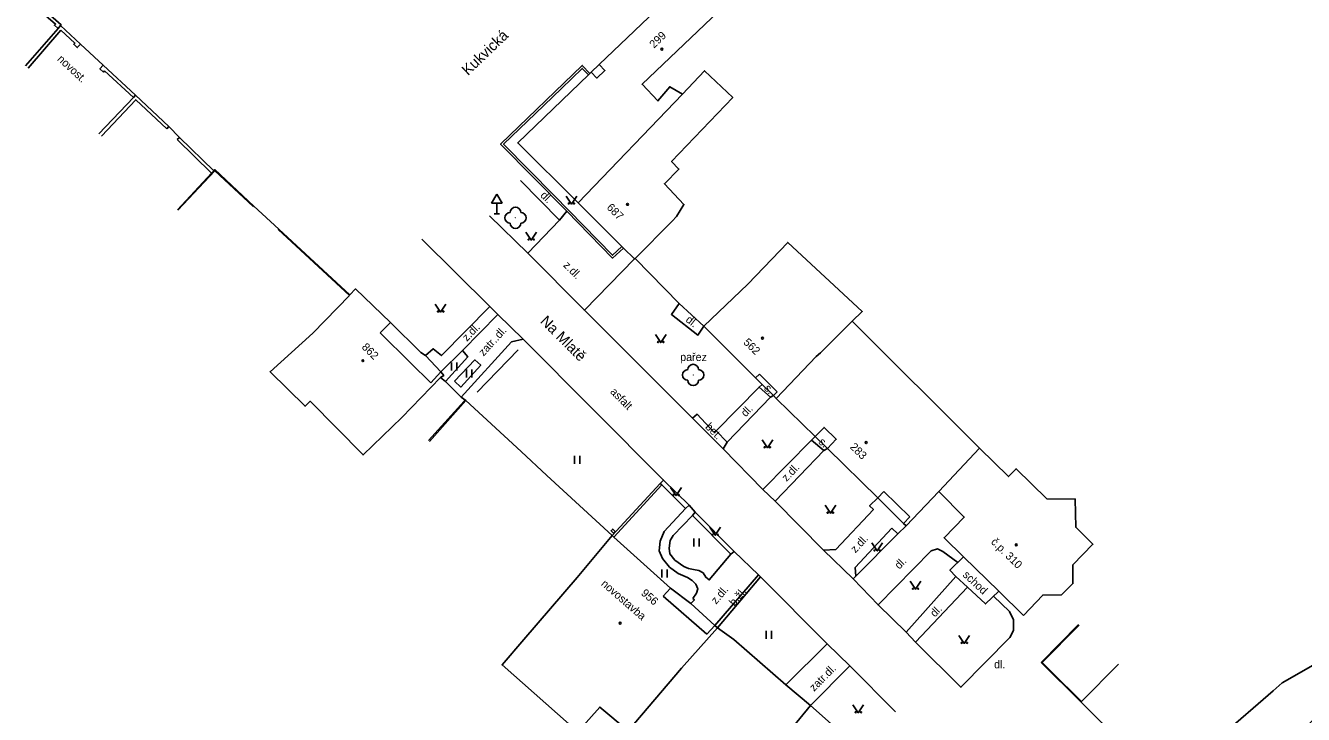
# Model space of a CAD drawing. Extents: x -577457 to -568404, y -1208466 to -1201387.
# Drawn here: x -573591.6 to -573471.9, y -1206502.5 to -1206438 of the extents above; entities that cross this region are included whole.
import ezdxf

# ---------------------------------------------------------------- set-up
doc = ezdxf.new("R2010")
doc.units = 0
for name, color, linetype in [('BUDOVY_MĚŘ', 7, 'Continuous'), ('BUDOVY_NEMĚŘ', 7, 'Continuous'), ('NÁZVY_ULIC_TOK_SMĚR', 7, 'Continuous'), ('OBVOD_PILÍŘE', 7, 'Continuous'), ('POMOC_POPIS', 7, 'Continuous'), ('ROZHRANÍ_PLOCH', 7, 'Continuous'), ('ZELEŇ', 7, 'Continuous'), ('ZN_BUDOV', 7, 'Continuous'), ('ZN_DOPLŇKOVÉ', 7, 'Continuous'), ('ZN_KULTUR', 7, 'Continuous'), ('Č_POPIS_ORIENT', 7, 'Continuous')]:
    doc.layers.add(name, color=color, linetype=linetype)

msp = doc.modelspace()

# ---------------------------------------------------------------- linework, layer by layer
at = {"layer": 'BUDOVY_MĚŘ'}
for points in [[(-573537.86, -1206441.6), (-573527.29, -1206431.47), (-573524.86, -1206429.31)], [(-573538.88, -1206442.59), (-573538.74, -1206442.45)], [(-573538.74, -1206442.45), (-573538.62, -1206442.33)], [(-573538.62, -1206442.33), (-573538.08, -1206442.88), (-573537.33, -1206442.16), (-573537.86, -1206441.6)], [(-573538.62, -1206442.33), (-573537.86, -1206441.6)], [(-573539.85, -1206454.56), (-573545.49, -1206448.96), (-573538.88, -1206442.59)], [(-573539.85, -1206454.56), (-573535.74, -1206458.67)], [(-573534.5, -1206459.79), (-573531.04, -1206456.28)], [(-573535.74, -1206458.67), (-573535.6, -1206458.81)], [(-573535.6, -1206458.81), (-573534.56, -1206459.83)], [(-573534.56, -1206459.83), (-573534.5, -1206459.79)], [(-573561.22, -1206463.2), (-573560.69, -1206462.64), (-573557.43, -1206465.79)], [(-573564.7, -1206466.79), (-573561.27, -1206463.25)], [(-573557.43, -1206465.79), (-573558.39, -1206466.76)], [(-573557.43, -1206465.79), (-573554.58, -1206468.6)], [(-573523.21, -1206470.98), (-573528.06, -1206466.13)], [(-573558.39, -1206466.76), (-573555.55, -1206469.57)], [(-573554.58, -1206468.6), (-573554.13, -1206468.9), (-573552.7, -1206470.41)], [(-573555.55, -1206469.57), (-573553.65, -1206471.46)], [(-573552.72, -1206470.96), (-573556.37, -1206474.69)], [(-573553.65, -1206471.46), (-573552.7, -1206470.41)], [(-573552.7, -1206470.41), (-573552.43, -1206470.76), (-573552.72, -1206470.96)], [(-573522.86, -1206470.63), (-573523.21, -1206470.98)], [(-573522.6, -1206471.61), (-573523.21, -1206470.98)], [(-573521.19, -1206472.28), (-573522.86, -1206470.63)], [(-573521.54, -1206472.64), (-573522.6, -1206471.61)], [(-573521.54, -1206472.64), (-573521.19, -1206472.28)], [(-573521.28, -1206472.91), (-573521.54, -1206472.64)], [(-573521.28, -1206472.91), (-573517.64, -1206476.47)], [(-573516.49, -1206477.6), (-573515.65, -1206476.74), (-573516.8, -1206475.62), (-573517.64, -1206476.47)], [(-573517.64, -1206476.47), (-573516.49, -1206477.6)], [(-573516.49, -1206477.6), (-573511.77, -1206482.22)], [(-573511.19, -1206481.62), (-573511.77, -1206482.22)], [(-573508.75, -1206484.01), (-573511.19, -1206481.62)], [(-573509.12, -1206484.85), (-573506.06, -1206481.65)], [(-573498.1, -1206493.27), (-573500.43, -1206490.99), (-573503.72, -1206487.76), (-573505.55, -1206485.97), (-573503.66, -1206484.04), (-573506.06, -1206481.65)], [(-573511.77, -1206482.22), (-573509.37, -1206484.63)], [(-573509.37, -1206484.63), (-573508.75, -1206484.01)], [(-573509.37, -1206484.63), (-573509.12, -1206484.85)], [(-573536.65, -1206485.77), (-573539.94, -1206489.71)], [(-573531.17, -1206490.69), (-573536.5, -1206485.91), (-573536.65, -1206485.77)], [(-573531.17, -1206490.69), (-573531.86, -1206491.46)], [(-573531.86, -1206491.46), (-573527.78, -1206495.02)], [(-573527.04, -1206494.2), (-573529.29, -1206492.14), (-573531.17, -1206490.69)], [(-573530.16, -1206498.21), (-573526.78, -1206494.42), (-573527.04, -1206494.2)], [(-573527.78, -1206495.02), (-573527.04, -1206494.2)], [(-573489.2, -1206497.82), (-573492.68, -1206501.31)], [(-573518.08, -1206501.7), (-573511.93, -1206507.17)], [(-573492.68, -1206501.31), (-573492.73, -1206501.36)], [(-573492.73, -1206501.36), (-573484.73, -1206509.32)]]:
    msp.add_lwpolyline(points, dxfattribs=at)
at = {"layer": 'BUDOVY_NEMĚŘ'}
for points in [[(-573530.07, -1206444.4), (-573531.25, -1206443.69), (-573532.36, -1206445.02), (-573533.85, -1206443.46), (-573524.72, -1206434.74), (-573523.5, -1206436.08), (-573518.91, -1206431.87), (-573521.71, -1206428.75), (-573523.86, -1206430.48), (-573524.81, -1206429.36)], [(-573539.85, -1206454.56), (-573530.07, -1206444.4), (-573527.99, -1206442.19), (-573525.36, -1206444.7), (-573531.09, -1206450.71), (-573530.4, -1206451.41), (-573531.75, -1206452.79), (-573529.93, -1206454.72), (-573530.63, -1206455.86), (-573531.04, -1206456.28)], [(-573528.06, -1206466.13), (-573523.94, -1206462.19), (-573520.2, -1206458.29), (-573513.22, -1206464.75), (-573514.15, -1206465.67), (-573502.24, -1206477.56), (-573506.06, -1206481.65)], [(-573514.15, -1206465.67), (-573517.14, -1206468.63), (-573517.54, -1206468.99), (-573521.28, -1206472.91)], [(-573556.37, -1206474.69), (-573559.98, -1206478.2), (-573564.95, -1206473.17), (-573565.42, -1206473.64), (-573568.7, -1206470.41), (-573564.7, -1206466.79)], [(-573498.1, -1206493.27), (-573496.31, -1206491.34), (-573494.56, -1206491.33), (-573493.48, -1206490.27), (-573493.49, -1206488.51), (-573491.61, -1206486.58), (-573493.22, -1206484.98), (-573493.26, -1206482.34), (-573495.92, -1206482.31), (-573498.8, -1206479.5), (-573499.53, -1206480.23), (-573502.24, -1206477.56)], [(-573530.16, -1206498.21), (-573535.14, -1206504.08), (-573537.82, -1206501.84), (-573539.86, -1206504.17), (-573546.97, -1206497.89), (-573544.92, -1206495.51), (-573539.94, -1206489.71)], [(-573479.64, -1206504.57), (-573474.72, -1206500.31), (-573473.89, -1206499.57), (-573470.98, -1206497.91), (-573468.51, -1206500.84), (-573472.07, -1206504.04), (-573473.34, -1206505.17), (-573472.64, -1206505.95), (-573473.29, -1206506.59), (-573469.44, -1206510.51), (-573469.55, -1206510.62), (-573470.64, -1206511.7)], [(-573518.08, -1206501.7), (-573532.33, -1206519.11), (-573530.96, -1206520.33), (-573534.46, -1206524.16), (-573528.54, -1206529.78), (-573526.34, -1206526.85), (-573523.39, -1206523.32), (-573526.92, -1206520.1), (-573518.28, -1206509.68), (-573514.71, -1206512.81), (-573510.77, -1206508.2)]]:
    msp.add_lwpolyline(points, dxfattribs=at)
at = {"layer": 'OBVOD_PILÍŘE'}
msp.add_lwpolyline([(-573536.52, -1206485.54), (-573536.37, -1206485.38), (-573536.6, -1206485.16), (-573536.75, -1206485.32), (-573536.52, -1206485.54)], dxfattribs=at)
at = {"layer": 'ROZHRANÍ_PLOCH'}
for points in [[(-573590.53, -1206435.93), (-573590.82, -1206436.27), (-573590.48, -1206436.56), (-573590.39, -1206436.45), (-573588.8, -1206437.82), (-573588.9, -1206437.93), (-573588.56, -1206438.23)], [(-573588.33, -1206437.96), (-573588.27, -1206437.89), (-573590.53, -1206435.93)], [(-573591.61, -1206441.74), (-573588.56, -1206438.23)], [(-573588.56, -1206438.23), (-573588.33, -1206437.96)], [(-573588.33, -1206437.96), (-573586.46, -1206439.69)], [(-573588.31, -1206438.39), (-573586.99, -1206439.6), (-573587.1, -1206439.71), (-573586.77, -1206440.02), (-573586.46, -1206439.69)], [(-573584.34, -1206441.67), (-573586.46, -1206439.69)], [(-573584.21, -1206442.2), (-573584.31, -1206442.31), (-573584.65, -1206442), (-573584.34, -1206441.67)], [(-573581.3, -1206444.49), (-573584.34, -1206441.67)], [(-573538.74, -1206442.45), (-573539.45, -1206441.69), (-573547.1, -1206449.08), (-573540.89, -1206455.37), (-573536.61, -1206459.76), (-573535.6, -1206458.81)], [(-573584.73, -1206448.12), (-573581.5, -1206444.7)], [(-573581.5, -1206444.7), (-573581.3, -1206444.49)], [(-573578.18, -1206447.43), (-573581.3, -1206444.49)], [(-573578.38, -1206447.65), (-573578.18, -1206447.43)], [(-573577.2, -1206448.44), (-573578.18, -1206447.43)], [(-573577.41, -1206448.65), (-573577.2, -1206448.44)], [(-573573.98, -1206451.57), (-573577.2, -1206448.44)], [(-573574.18, -1206451.79), (-573577.39, -1206455.22)], [(-573573.98, -1206451.57), (-573574.18, -1206451.79)], [(-573570.23, -1206454.88), (-573573.87, -1206451.46), (-573573.98, -1206451.57)], [(-573545.25, -1206452.49), (-573541.58, -1206456.19), (-573544.54, -1206459.28), (-573548.14, -1206455.78)], [(-573570.27, -1206454.93), (-573570.23, -1206454.88)], [(-573567.89, -1206457.03), (-573570.23, -1206454.88)], [(-573541.58, -1206456.19), (-573540.89, -1206455.37)], [(-573561.22, -1206463.2), (-573567.89, -1206457.03)], [(-573554.47, -1206457.97), (-573548.1, -1206464.3), (-573552.65, -1206468.9), (-573553.43, -1206468.25), (-573554.13, -1206468.9)], [(-573544.54, -1206459.28), (-573539.25, -1206464.65)], [(-573534.56, -1206459.83), (-573539.25, -1206464.65), (-573529.12, -1206474.77), (-573528.68, -1206474.4), (-573527.13, -1206476.07), (-573526.91, -1206475.96), (-573522.88, -1206471.84)], [(-573528.06, -1206466.13), (-573528.61, -1206466.97), (-573531.1, -1206465.03), (-573530.37, -1206464.01)], [(-573547.37, -1206465.04), (-573550.67, -1206468.41)], [(-573547.37, -1206465.04), (-573548.1, -1206464.3)], [(-573545, -1206467.35), (-573547.37, -1206465.04)], [(-573531.84, -1206480.56), (-573545, -1206467.35), (-573546.08, -1206467.62), (-573550.79, -1206472.78)], [(-573552.7, -1206470.41), (-573550.67, -1206468.41)], [(-573552.27, -1206471.32), (-573550.18, -1206469.01), (-573550.67, -1206468.41)], [(-573551.43, -1206471.28), (-573550.83, -1206471.85), (-573548.97, -1206469.8), (-573549.51, -1206469.3), (-573551.43, -1206471.28)], [(-573521.54, -1206472.64), (-573521.81, -1206472.8), (-573522.88, -1206471.84), (-573522.6, -1206471.61)], [(-573550.53, -1206473.18), (-573553.86, -1206476.85)], [(-573550.53, -1206473.18), (-573550.36, -1206473.09)], [(-573521.81, -1206472.8), (-573525.88, -1206477.01), (-573526.25, -1206477.64), (-573522.54, -1206481.44), (-573517.97, -1206476.82)], [(-573526.25, -1206477.64), (-573529.12, -1206474.77)], [(-573526.91, -1206475.96), (-573525.88, -1206477.01)], [(-573516.49, -1206477.6), (-573516.83, -1206477.8), (-573517.97, -1206476.82), (-573517.64, -1206476.47)], [(-573516.83, -1206477.8), (-573521.38, -1206482.54), (-573516.84, -1206487.13), (-573515.68, -1206487.07), (-573512.17, -1206483.32), (-573512.53, -1206482.97), (-573511.77, -1206482.22)], [(-573521.38, -1206482.54), (-573522.54, -1206481.44)], [(-573528.86, -1206483.57), (-573529.45, -1206482.92)], [(-573529.79, -1206483.23), (-573531.77, -1206485.38), (-573532.16, -1206486.28), (-573532.24, -1206487.2), (-573531.92, -1206487.9), (-573531.29, -1206488.72), (-573530.47, -1206489.32), (-573529.58, -1206489.7), (-573529.14, -1206489.97), (-573528.8, -1206490.32), (-573528.63, -1206490.76), (-573528.75, -1206491.18), (-573529.09, -1206491.68)], [(-573525.52, -1206487.52), (-573527.56, -1206489.92), (-573527.86, -1206489.67), (-573528.13, -1206489.26), (-573528.52, -1206489.03), (-573529.02, -1206488.96), (-573529.51, -1206488.85), (-573529.95, -1206488.67), (-573530.79, -1206488.07), (-573531.24, -1206487.47), (-573531.32, -1206486.96), (-573531.23, -1206486.23), (-573530.93, -1206485.77), (-573529.11, -1206483.87)], [(-573510.46, -1206485.08), (-573513.87, -1206488.77), (-573513.83, -1206489.56), (-573509.9, -1206485.6), (-573510.46, -1206485.08)], [(-573509.9, -1206485.6), (-573509.12, -1206484.85)], [(-573522.95, -1206489.45), (-573525.22, -1206487.26)], [(-573516.84, -1206487.13), (-573514.08, -1206489.82), (-573511.74, -1206492.26)], [(-573504.44, -1206489.59), (-573509.12, -1206494.82), (-573511.74, -1206492.26), (-573506.75, -1206487.2), (-573506.16, -1206487.01), (-573505.66, -1206487.25), (-573504.27, -1206488.3)], [(-573522.76, -1206489.64), (-573522.95, -1206489.45), (-573527.04, -1206494.2)], [(-573526.78, -1206494.42), (-573522.76, -1206489.64), (-573516.52, -1206495.9), (-573520.38, -1206499.77)], [(-573514.08, -1206489.82), (-573513.83, -1206489.56)], [(-573500.91, -1206491.45), (-573499.43, -1206492.88), (-573499.04, -1206493.68), (-573499.05, -1206494.67), (-573499.38, -1206495.33), (-573503.98, -1206499.98), (-573508.22, -1206495.76), (-573503.37, -1206490.59)], [(-573509.12, -1206494.82), (-573508.22, -1206495.76)], [(-573496.47, -1206497.66), (-573492.95, -1206494.11)], [(-573514.39, -1206497.98), (-573516.52, -1206495.9)], [(-573510.11, -1206502.3), (-573514.39, -1206497.98), (-573518.08, -1206501.7)], [(-573492.73, -1206501.36), (-573496.47, -1206497.66)]]:
    msp.add_lwpolyline(points, dxfattribs=at)
at = {"layer": 'ZELEŇ'}
for centre in [(-573545.71, -1206455.98), (-573529.06, -1206470.71)]:
    msp.add_circle(centre, 0.0005, dxfattribs=at)
for centre, start, end in [((-573546.21, -1206455.98), 90, 270), ((-573545.71, -1206455.48), 0, 180), ((-573545.21, -1206455.98), 270, 90), ((-573545.71, -1206456.48), 180, 360), ((-573529.06, -1206470.21), 0, 180), ((-573529.56, -1206470.71), 90, 270), ((-573529.06, -1206471.21), 180, 360), ((-573528.56, -1206470.71), 270, 90)]:
    msp.add_arc(centre, 0.5, start, end, dxfattribs=at)
at = {"layer": 'ZN_BUDOV'}
for centre in [(-573531.99, -1206440.17), (-573535.21, -1206454.72), (-573522.57, -1206467.27), (-573560, -1206469.37), (-573512.86, -1206477.05), (-573498.79, -1206486.64), (-573535.91, -1206493.98)]:
    msp.add_circle(centre, 0.0875, dxfattribs=at)
at = {"layer": 'ZN_DOPLŇKOVÉ'}
for p, q in [((-573547.46, -1206453.75), (-573547.96, -1206454.62)), ((-573547.46, -1206453.75), (-573546.96, -1206454.62)), ((-573547.96, -1206454.62), (-573546.96, -1206454.62)), ((-573547.71, -1206455.62), (-573547.21, -1206455.62)), ((-573547.46, -1206455.62), (-573547.46, -1206454.62))]:
    msp.add_line(p, q, dxfattribs=at)
for points in [[(-573588.31, -1206438.39), (-573591.38, -1206441.94)], [(-573581.5, -1206444.7), (-573584.21, -1206442.2)], [(-573538.88, -1206442.59), (-573539.45, -1206441.97), (-573540.44, -1206442.92), (-573541.41, -1206443.85), (-573543.84, -1206446.2), (-573546.82, -1206449.08), (-573542.1, -1206453.89), (-573536.62, -1206459.49), (-573535.74, -1206458.67)], [(-573578.38, -1206447.65), (-573581.28, -1206444.91), (-573584.51, -1206448.33)], [(-573574.18, -1206451.79), (-573577.41, -1206448.65)], [(-573570.27, -1206454.93), (-573573.87, -1206451.56), (-573577.34, -1206455.27)], [(-573561.27, -1206463.25), (-573567.94, -1206457.08), (-573567.89, -1206457.03)], [(-573534.5, -1206459.79), (-573530.37, -1206464.01)], [(-573530.37, -1206464.01), (-573528.06, -1206466.13)], [(-573549.29, -1206472.33), (-573545.46, -1206468.34)], [(-573552.72, -1206470.96), (-573552.27, -1206471.32), (-573550.79, -1206472.78), (-573550.36, -1206473.09)], [(-573550.36, -1206473.09), (-573553.75, -1206476.95)], [(-573545.19, -1206477.9), (-573550.36, -1206473.09)], [(-573542.76, -1206480.12), (-573545.19, -1206477.9)], [(-573536.65, -1206485.77), (-573542.76, -1206480.12)], [(-573529.79, -1206483.23), (-573529.45, -1206482.92), (-573531.84, -1206480.56), (-573532.14, -1206480.89), (-573531.99, -1206481), (-573529.79, -1206483.23)], [(-573532.14, -1206480.89), (-573536.65, -1206485.77)], [(-573536.5, -1206485.91), (-573531.99, -1206481)], [(-573529.11, -1206483.87), (-573525.52, -1206487.52), (-573525.22, -1206487.26), (-573528.86, -1206483.57), (-573529.11, -1206483.87)], [(-573500.43, -1206490.99), (-573501.67, -1206492.18), (-573503.37, -1206490.59), (-573504.44, -1206489.59), (-573505.01, -1206489.02), (-573503.72, -1206487.76)], [(-573529.29, -1206492.14), (-573528.95, -1206491.8), (-573529.09, -1206491.68)], [(-573525.26, -1206495.5), (-573526.78, -1206494.42)], [(-573492.9, -1206494.16), (-573496.37, -1206497.66), (-573495.52, -1206498.5), (-573492.68, -1206501.31)], [(-573520.38, -1206499.77), (-573525.26, -1206495.5)], [(-573518.08, -1206501.7), (-573520.38, -1206499.77)]]:
    msp.add_lwpolyline(points, dxfattribs=at)
at = {"layer": 'ZN_KULTUR'}
for p, q in [((-573551.69, -1206470.28), (-573551.69, -1206469.53)), ((-573551.19, -1206470.28), (-573551.19, -1206469.53)), ((-573550.31, -1206470.95), (-573550.31, -1206470.2)), ((-573549.81, -1206470.95), (-573549.81, -1206470.2)), ((-573540.19, -1206479.04), (-573540.19, -1206478.29)), ((-573539.69, -1206479.04), (-573539.69, -1206478.29)), ((-573528.99, -1206486.8), (-573528.99, -1206486.05)), ((-573528.49, -1206486.8), (-573528.49, -1206486.05)), ((-573532, -1206489.71), (-573532, -1206488.96)), ((-573531.5, -1206489.71), (-573531.5, -1206488.96)), ((-573522.21, -1206495.46), (-573522.21, -1206494.71)), ((-573521.71, -1206495.46), (-573521.71, -1206494.71))]:
    msp.add_line(p, q, dxfattribs=at)
for points in [[(-573540.97, -1206453.94), (-573540.47, -1206454.69), (-573539.97, -1206453.94)], [(-573544.73, -1206457.32), (-573544.23, -1206458.07), (-573543.73, -1206457.32)], [(-573553.22, -1206464.06), (-573552.72, -1206464.81), (-573552.22, -1206464.06)], [(-573532.6, -1206466.92), (-573532.1, -1206467.67), (-573531.6, -1206466.92)], [(-573522.61, -1206476.79), (-573522.11, -1206477.54), (-573521.61, -1206476.79)], [(-573531.17, -1206481.26), (-573530.67, -1206482.01), (-573530.17, -1206481.26)], [(-573516.71, -1206482.92), (-573516.21, -1206483.67), (-573515.71, -1206482.92)], [(-573527.5, -1206484.99), (-573527, -1206485.74), (-573526.5, -1206484.99)], [(-573512.32, -1206486.46), (-573511.82, -1206487.21), (-573511.32, -1206486.46)], [(-573508.72, -1206490.05), (-573508.22, -1206490.8), (-573507.72, -1206490.05)], [(-573504.16, -1206495.13), (-573503.66, -1206495.88), (-573503.16, -1206495.13)], [(-573514.09, -1206501.63), (-573513.59, -1206502.38), (-573513.09, -1206501.63)]]:
    msp.add_lwpolyline(points, dxfattribs=at)
for centre in [(-573540.72, -1206454.64), (-573540.22, -1206454.64), (-573544.48, -1206458.02), (-573543.98, -1206458.02), (-573552.97, -1206464.76), (-573552.47, -1206464.76), (-573532.35, -1206467.62), (-573531.85, -1206467.62), (-573522.36, -1206477.49), (-573521.86, -1206477.49), (-573530.92, -1206481.96), (-573530.42, -1206481.96), (-573516.46, -1206483.62), (-573515.96, -1206483.62), (-573527.25, -1206485.69), (-573526.75, -1206485.69), (-573512.07, -1206487.16), (-573511.57, -1206487.16), (-573508.47, -1206490.75), (-573507.97, -1206490.75), (-573503.91, -1206495.83), (-573503.41, -1206495.83), (-573513.84, -1206502.33), (-573513.34, -1206502.33)]:
    msp.add_circle(centre, 0.05, dxfattribs=at)

# ---------------------------------------------------------------- texts
at = {"layer": 'NÁZVY_ULIC_TOK_SMĚR'}
for s, rotation, p in [('Kukvická', 43.81, (-573550.16, -1206442.69)), ('Na Mlatě', 315, (-573543.46, -1206465.74))]:
    msp.add_text(s, height=1, rotation=rotation, dxfattribs=at).set_placement(p)
at = {"layer": 'POMOC_POPIS'}
for s, rotation, p in [('novost.', 317.17, (-573588.69, -1206441.17)), ('dl.', 314.7668, (-573543.44, -1206453.93)), ('z.dl.', 314.57, (-573541.28, -1206460.48)), ('dl.', 322.0773, (-573529.83, -1206465.65)), ('z.dl.', 45.6013, (-573550.26, -1206467.61)), ('zatr..dl.', 47.6104, (-573548.7, -1206469)), ('asfalt', 315.0283, (-573536.89, -1206472.34)), ('s.', 315.8224, (-573522.47, -1206472.03)), ('dl.', 45.9687, (-573524.14, -1206474.69)), ('bet.', 315, (-573527.98, -1206475.64)), ('s.', 319.316, (-573517.38, -1206477.08)), ('z.dl.', 46.1716, (-573520.31, -1206480.75)), ('z.dl.', 47.2584, (-573513.86, -1206487.45)), ('dl.', 45.3991, (-573509.75, -1206488.97)), ('novostavba', 319, (-573537.75, -1206490.38)), ('schod', 316.9368, (-573503.86, -1206489.52)), ('z.dl.', 49.2698, (-573526.91, -1206492.25)), ('b.žl.', 49.936, (-573525.2, -1206492.44)), ('dl.', 46.8292, (-573506.41, -1206493.46)), ('zatr.dl.', 45.232, (-573517.73, -1206500.42))]:
    msp.add_text(s, height=0.75, rotation=rotation, dxfattribs=at).set_placement(p)
msp.add_text('dl.', height=0.75, dxfattribs=at).set_placement((-573500.87, -1206498.21))
at = {"layer": 'ZELEŇ'}
msp.add_text('pařez', height=0.75, dxfattribs=at).set_placement((-573530.28, -1206469.4))
at = {"layer": 'Č_POPIS_ORIENT'}
for s, rotation, p in [('299', 43.79, (-573532.73, -1206440.13)), ('687', 315.02, (-573537.22, -1206455.07)), ('562', 315.85, (-573524.42, -1206467.72)), ('862', 315.23, (-573560.17, -1206468.16)), ('283', 315.41, (-573514.43, -1206477.52)), ('č.p. 310', 315.5826, (-573501.22, -1206486.43)), ('956', 319.1, (-573534, -1206491.26))]:
    msp.add_text(s, height=0.75, rotation=rotation, dxfattribs=at).set_placement(p)

doc.saveas('drawing.dxf')
